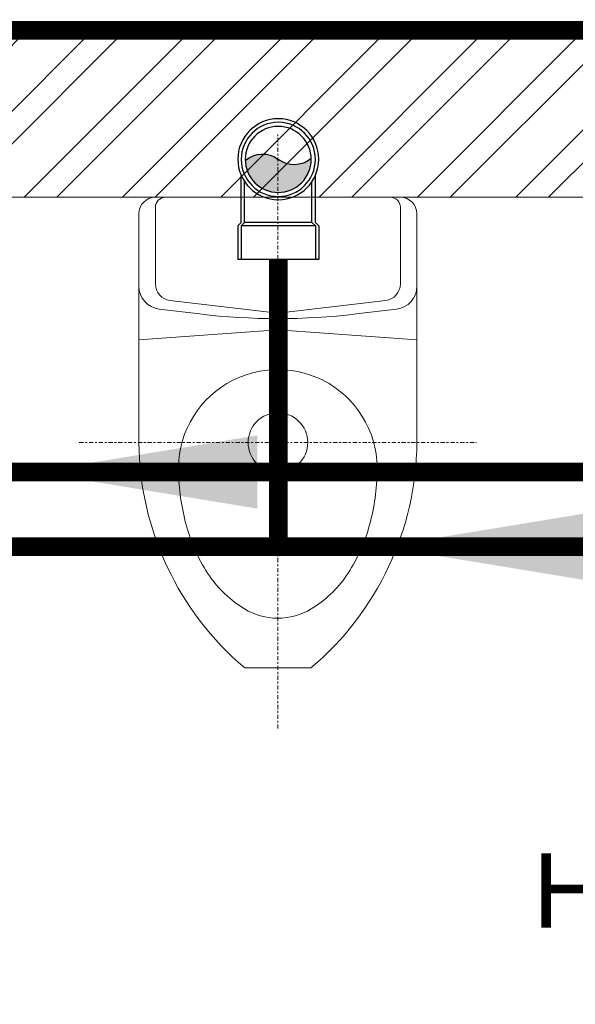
# Model space of a CAD drawing. Header units: inches. Extents: x 105152 to 158499, y 12149 to 30915.
# Tile 301 of 339: x 123961 to 123991, y 29441 to 29494. Entities that reach past the tile are written whole.
import ezdxf

# ---------------------------------------------------------------- set-up
doc = ezdxf.new("R2010")
doc.units = ezdxf.units.IN
doc.header["$MEASUREMENT"] = 0
doc.linetypes.add('CENTER', pattern=[50.79999999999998, 31.75, -6.349999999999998, 6.349999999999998, -6.349999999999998])
for name, color, linetype, lineweight in [('FLOOR RAISE', 4, 'Continuous', 5), ('PP- 75DIA Soil Waste Sewer pipe', 90, 'Continuous', 9), ('PP-Soil Pipe', 1, 'Continuous', 25), ('PP-SPRINKLER PIPE', 1, 'Continuous', 0), ('PP-SWP', 1, 'Continuous', 25)]:
    doc.layers.add(name, color=color, linetype=linetype, lineweight=lineweight)
doc.layers.add('PD_025_TEXT', color=61, linetype='Continuous')
doc.layers.add('PD_BASE', color=8, linetype='Continuous', transparency=0.5)
doc.styles.get("Standard").update_dxf_attribs({"font": 'arial.ttf', "height": 6})
doc.styles.add('style1', font='arial.ttf', dxfattribs={"height": 500})
doc.dimstyles.new('ISO-10', dxfattribs={"dimtxt": 6, "dimasz": 0.5, "dimexe": 1.25, "dimexo": 0.625, "dimtad": 1, "dimtoh": 1, "dimdec": 1, "dimlunit": 4, "dimtxsty": 'Standard', "dimblk": 'ARCHTICK', "dimcen": 2.5, "dimclrt": 3, "dimadec": 0, "dimazin": 0, "dimtfac": 1, "dimtdec": 1, "dimtmove": 1, "dimatfit": 3, "dimfxl": 1, "dimarcsym": 0})

# ---------------------------------------------------------------- blocks, each defined once
blk = doc.blocks.new('XI')
at = {"color": 251, "linetype": 'CENTER', "lineweight": 5, "ltscale": 0.2}
for points in [[(-370, 300), (-370, -300)], [(-801.6672315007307, 0), (94.80705484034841, 0)]]:
    blk.add_lwpolyline(points, dxfattribs=at)
at = {"color": 251, "lineweight": 5}
for points in [[(-134.0254419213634, -210), (-370, -210, -0.2184915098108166), (-710, -49.99999999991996), (-710, 50, -0.2184915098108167), (-370, 210), (-134.0254419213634, 210)], [(0, 170, 0.414213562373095), (-14.99999999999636, 185), (-130.7758500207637, 185, 0.3799194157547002), (-155.6005568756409, 162.9553222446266), (-175, 0), (-155.6005568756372, -162.9553222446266, 0.3799194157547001), (-130.7758500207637, -185), (-15, -185, 0.4142135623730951), (0, -170)]]:
    blk.add_lwpolyline(points, format="xyb", dxfattribs=at)
blk.add_lwpolyline([(-214.9617833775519, 210), (-199.9617833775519, -2.18279e-11), (-214.9617833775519, -210)], dxfattribs=at)
for points in [[(0, -185.0000000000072), (0, 184.9999999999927, 0.4142135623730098), (-24.99999999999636, 210), (-134.0254419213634, 210, 0.3799194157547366), (-168.7800315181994, 179.1374511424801), (-176.0329554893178, 118.2128897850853, 0.0593143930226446), (-176.0329554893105, -118.212889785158), (-168.7800315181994, -179.1374511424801, 0.3799194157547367), (-134.0254419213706, -210), (-25, -210, 0.4142135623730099)], [(-417.5231746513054, 150.0579086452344, -1.051391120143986), (-417.5231746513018, -150.0579086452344, -0.0603348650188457), (-499.3898118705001, -137.1096117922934, -0.0813859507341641), (-571.1504909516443, -103.3434854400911, -0.1069708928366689), (-620.9777281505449, -50.4386520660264, -0.13641646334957), (-635, 0, -0.1364164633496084), (-620.9777281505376, 50.43865206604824, -0.1069708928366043), (-571.1504909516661, 103.3434854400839, -0.0813859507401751), (-499.3898118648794, 137.1096117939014, -0.0603348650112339)]]:
    blk.add_lwpolyline(points, format="xyb", close=True, dxfattribs=at)
blk.add_circle((-370, 0), 45, dxfattribs=at)
blk = doc.blocks.new('FIRST FLOOR AR PLAN')
at = {"layer": 'PD_BASE', "lineweight": 5}
for p, q in [((124283.9915017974, 21602.49848516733), (123501.7415017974, 21602.49848516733)), ((124087.4915017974, 21593.49848516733), (123922.4915017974, 21593.49848516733))]:
    blk.add_line(p, q, dxfattribs=at)
at = {"layer": 'PD_BASE', "ltscale": 12, "xscale": 0.03571428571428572, "yscale": 0.03571428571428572, "zscale": 0.03571428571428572, "rotation": 90}
blk.add_blockref('XI', (123974.9915017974, 21593.49848516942), dxfattribs=at)
at = {"layer": 'PD_BASE', "insert": (123937.837685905, 21558.14780892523), "char_height": 4, "width": 128.4952190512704, "attachment_point": 1, "style": 'style1', "bg_fill": 2}
blk.add_mtext('\\pxqc;H. TOILET\\P6\' X 7\'5"', dxfattribs=at)
at = {"layer": 'PD_BASE', "lineweight": 5}
h = blk.add_hatch(dxfattribs=at)
h.set_pattern_fill('ANSI32', color=256, scale=10)
h.set_pattern_definition([(45, (123173.8410410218, 20768.24897553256), (-2.651650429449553, 2.651650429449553), []), (45, (123175.6088079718, 20768.24897553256), (-2.651650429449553, 2.651650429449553), [])])
h.paths.add_polyline_path([(123176.9915017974, 20810.99848516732), (123167.9915017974, 20810.99848516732), (123167.9915017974, 20729.49848516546), (123176.9915017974, 20729.49848516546)])
h.paths.add_polyline_path([(123538.4915017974, 20663.49848516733), (123368.9915017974, 20663.49848516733), (123368.9915017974, 20654.49848516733), (123538.4915017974, 20654.49848516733)])
h.paths.add_polyline_path([(123722.9915017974, 20663.49848516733), (123553.4915017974, 20663.49848516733), (123553.4915017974, 20654.49848516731), (123722.9915017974, 20654.49848516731)])
h.paths.add_polyline_path([(123176.9915017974, 21527.49848516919), (123167.9915017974, 21527.49848516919), (123167.9915017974, 21445.99848516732), (123176.9915017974, 21445.99848516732)])
h.paths.add_polyline_path([(123176.9915017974, 21430.99848516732), (123167.9915017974, 21430.99848516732), (123167.9915017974, 21290.99848516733), (123176.9915017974, 21290.99848516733)])
h.paths.add_polyline_path([(123176.9915017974, 21275.99848516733), (123167.9915017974, 21275.99848516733), (123167.9915017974, 21135.99848516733), (123176.9915017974, 21135.99848516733)])
h.paths.add_polyline_path([(123176.9915017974, 21120.99848516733), (123167.9915017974, 21120.99848516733), (123167.9915017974, 20980.99848516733), (123176.9915017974, 20980.99848516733)])
h.paths.add_polyline_path([(123176.9915017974, 20965.99848516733), (123167.9915017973, 20965.99848516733), (123167.9915017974, 20825.99848516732), (123176.9915017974, 20825.99848516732)])
h.paths.add_polyline_path([(124268.9915017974, 21602.49848516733), (124102.4915017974, 21602.49848516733), (124102.4915017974, 21593.49848516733), (124268.9915017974, 21593.49848516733)])
h.paths.add_polyline_path([(124087.4915017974, 21602.49848516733), (123922.4915017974, 21602.49848516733), (123922.4915017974, 21593.49848516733), (124087.4915017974, 21593.49848516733)])
h.paths.add_polyline_path([(123907.4915017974, 21602.49848516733), (123737.9915017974, 21602.49848516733), (123737.9915017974, 21593.49848516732), (123907.4915017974, 21593.49848516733)])
h.paths.add_polyline_path([(123722.9915017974, 21602.49848516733), (123553.4915017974, 21602.49848516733), (123553.4915017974, 21593.49848516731), (123722.9915017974, 21593.49848516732)])
h.paths.add_polyline_path([(123353.9915017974, 21602.49848516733), (123242.9915017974, 21602.49848516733), (123242.9915017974, 21593.4984851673), (123353.9915017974, 21593.49848516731)])
h.paths.add_polyline_path([(123227.9915017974, 21602.49848516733), (123167.9915017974, 21602.49848516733), (123167.9915017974, 21542.49848516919), (123176.9915017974, 21542.49848516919), (123176.9915017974, 21593.4984851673), (123227.9915017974, 21593.4984851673)])
h.paths.add_polyline_path([(123176.9915017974, 20714.49848516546), (123167.9915017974, 20714.49848516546), (123167.9915017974, 20654.49848516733), (123227.9915017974, 20654.49848516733), (123227.9915017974, 20663.49848516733), (123176.9915017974, 20663.49848516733)])
h.paths.add_polyline_path([(123353.9915017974, 20663.49848516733), (123242.9915017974, 20663.49848516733), (123242.9915017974, 20654.49848516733), (123353.9915017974, 20654.49848516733)])
h.paths.add_polyline_path([(123762.7415017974, 20663.49848516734), (123737.9915017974, 20663.49848516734), (123737.9915017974, 20654.49848516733), (123762.7415017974, 20654.49848516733)])
h.paths.add_polyline_path([(123907.4915017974, 20663.49848516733), (123882.7415017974, 20663.49848516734), (123882.7415017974, 20654.49848516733), (123907.4915017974, 20654.49848516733)])
h.paths.add_polyline_path([(123944.9915017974, 20663.49848516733), (123922.4915017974, 20663.49848516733), (123922.4915017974, 20654.49848516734), (123944.9915017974, 20654.49848516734)])
h.paths.add_polyline_path([(124087.4915017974, 20663.49848516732), (124064.9915017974, 20663.49848516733), (124064.9915017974, 20654.49848516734), (124087.4915017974, 20654.49848516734)])
h.paths.add_polyline_path([(124124.9915017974, 20663.49848516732), (124102.4915017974, 20663.49848516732), (124102.4915017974, 20654.49848516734), (124124.9915017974, 20654.49848516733)])
h.paths.add_polyline_path([(124268.9915017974, 20663.49848516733), (124244.9915017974, 20663.49848516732), (124244.9915017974, 20654.49848516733), (124268.9915017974, 20654.49848516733)])
h.paths.add_polyline_path([(124283.9915017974, 20672.49848516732), (124274.9915017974, 20672.49848516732)])
h.paths.add_polyline_path([(124283.9915017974, 20810.99848516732), (124274.9915017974, 20810.99848516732), (124274.9915017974, 20672.49848516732), (124283.9915017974, 20672.49848516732)])
h.paths.add_polyline_path([(124283.9915017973, 20965.99848516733), (124274.9915017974, 20965.99848516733), (124274.9915017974, 20825.99848516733), (124283.9915017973, 20825.99848516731)])
h.paths.add_polyline_path([(124283.9915017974, 21275.99848516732), (124274.9915017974, 21275.99848516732), (124274.9915017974, 20980.99848516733), (124283.9915017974, 20980.99848516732)])
h.paths.add_polyline_path([(124283.9915017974, 21584.49848516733), (124274.9915017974, 21584.49848516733), (124274.9915017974, 21445.99848516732), (124283.9915017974, 21445.99848516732)])
h.paths.add_polyline_path([(124265.9915017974, 21442.99848516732), (124160.9915017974, 21442.99848516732), (124160.9915017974, 21433.99848516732), (124265.9915017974, 21433.99848516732)])
h.paths.add_polyline_path([(124160.9915017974, 21430.99848516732), (124151.9915017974, 21430.99848516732), (124151.9915017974, 21352.99848516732), (124160.9915017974, 21352.99848516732)])
h.paths.add_polyline_path([(124151.9915017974, 21442.99848516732), (124079.9915017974, 21442.99848516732), (124079.9915017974, 21433.99848516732), (124151.9915017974, 21433.99848516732)])
h.paths.add_polyline_path([(124079.9915017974, 21430.99848516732), (124070.9915017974, 21430.99848516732), (124070.9915017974, 21352.99848516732), (124079.9915017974, 21352.99848516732)])
h.paths.add_polyline_path([(124070.9915017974, 21442.99848516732), (123989.9915017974, 21442.99848516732), (123989.9915017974, 21340.99848516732), (124016.9915017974, 21340.99848516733), (124016.9915017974, 21349.99848516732), (123998.9915017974, 21349.99848516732), (123998.9915017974, 21433.99848516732), (124070.9915017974, 21433.99848516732)])
h.paths.add_polyline_path([(124070.9915017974, 21349.99848516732), (124052.9915017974, 21349.99848516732), (124052.9915017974, 21340.99848516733), (124070.9915017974, 21340.99848516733)], flags=17)
h.paths.add_polyline_path([(124097.9915017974, 21349.99848516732), (124079.9915017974, 21349.99848516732), (124079.9915017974, 21340.99848516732), (124097.9915017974, 21340.99848516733)])
h.paths.add_polyline_path([(124151.9915017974, 21349.99848516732), (124133.9915017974, 21349.99848516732), (124133.9915017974, 21340.99848516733), (124151.9915017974, 21340.99848516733)])
h.paths.add_polyline_path([(124160.9915017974, 21340.99848516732), (124151.9915017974, 21340.99848516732), (124151.9915017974, 21277.99848516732), (124160.9915017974, 21277.99848516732)])
h.paths.add_polyline_path([(124283.9915017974, 21291.99848516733), (124274.9915017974, 21291.99848516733), (124274.9915017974, 21290.99848516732), (124283.9915017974, 21290.99848516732)])
h.paths.add_polyline_path([(124283.9915017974, 21430.99848516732), (124274.9915017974, 21430.99848516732), (124274.9915017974, 21411.99848516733), (124283.9915017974, 21411.99848516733)])
h.paths.add_polyline_path([(123405.7415017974, 21593.49848516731), (123405.7415017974, 21602.49848516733), (123368.9915017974, 21602.49848516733), (123368.9915017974, 21593.49848516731)])
h.paths.add_polyline_path([(123501.7415017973, 21602.49848516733), (123501.7415017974, 21593.49848516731), (123538.4915017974, 21593.49848516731), (123538.4915017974, 21602.49848516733)])
blk = doc.blocks.new('PP-WC CONNECTOR BEND')
at = {"lineweight": 30}
h = blk.add_hatch(color=256, dxfattribs=at)
edge = h.paths.add_edge_path()
edge.add_ellipse((-79.84568734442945, 16.06918967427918), major_axis=(19.39290396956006, 18.32186724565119), ratio=1, start_angle=96.33861705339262, end_angle=173.6613829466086, ccw=False)
edge.add_ellipse((-101.1428493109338, 0.0003864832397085), major_axis=(22.89194586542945, -24.23013451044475), ratio=0.9999999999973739, start_angle=-45.00000000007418, end_angle=134.9999999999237, ccw=False)
edge.add_ellipse((-122.4400112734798, -16.0684167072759), major_axis=(18.3218672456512, -19.39290396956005), ratio=1, start_angle=6.33861705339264, end_angle=83.66138294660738)
at = {"linetype": 'Continuous'}
for p, q in [((-34.09090909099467, 40.90909090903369), (-37.50000000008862, 37.49999999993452)), ((-34.09090909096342, 40.90909090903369), (-5.70708e-11, 40.90909090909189)), ((5.72413e-11, -40.90909090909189), (-5.70708e-11, 40.90909090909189)), ((-37.50000000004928, 37.49999999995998), (-84.90057435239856, 37.49999999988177)), ((-37.49999999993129, -37.50000000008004), (-84.90057435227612, -37.50000000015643)), ((-34.09090909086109, -40.90909090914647), (-37.4999999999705, -37.50000000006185)), ((-34.09090909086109, -40.90909090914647), (5.72413e-11, -40.90909090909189))]:
    blk.add_line(p, q, dxfattribs=at)
at = {"linetype": 'Continuous', "ltscale": 0.005}
for p, q in [((-37.50000000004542, 34.09090909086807), (-78.63664915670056, 34.09090909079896)), ((-34.09090909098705, 37.49999999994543), (-37.50000000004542, 34.09090909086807)), ((-37.49999999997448, -34.09090909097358), (-37.50000000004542, 34.09090909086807)), ((-34.09090909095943, 37.49999999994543), (-6.89511e-11, 37.5)), ((-34.09090909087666, -37.50000000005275), (-34.09090909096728, 37.49999999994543)), ((-37.49999999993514, -34.09090909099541), (-78.63664915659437, -34.09090909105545)), ((-34.09090909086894, -37.50000000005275), (-37.49999999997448, -34.09090909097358)), ((-34.09090909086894, -37.50000000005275), (4.14389e-11, -37.5))]:
    blk.add_line(p, q, dxfattribs=at)
at = {"linetype": 'Continuous'}
blk.add_circle((-101.2499999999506, -1.69166e-10), 40.90909090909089, dxfattribs=at)
at = {"lineweight": 30}
for radius in [37.50049768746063, 33.33377572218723]:
    blk.add_circle((-101.1428493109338, 0.0003864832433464), radius, dxfattribs=at)
for centre, start, end in [((-79.84568734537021, 16.06918967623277), 139.7119494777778, 217.0347153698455), ((-122.4400112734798, -16.0684167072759), 319.7119494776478, 37.03471536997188)]:
    blk.add_arc(centre, 26.67912186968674, start, end, dxfattribs=at)
blk = doc.blocks.new('_ArchTick')
at = {"color": 0, "linetype": 'ByBlock', "const_width": 0.15}
blk.add_lwpolyline([(-0.5, -0.5), (0.5, 0.5)], dxfattribs=at)
blk = doc.blocks.new('zw$4BE2')
at = {"layer": 'FLOOR RAISE', "const_width": 0.9999999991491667}
blk.add_lwpolyline([(-745.499999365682, 0), (0, 0), (5.820766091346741e-11, -156.4999998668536), (-17.99999998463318, -156.4999998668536), (-17.99999998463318, -159.4999998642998), (-293.9999997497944, -159.4999998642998), (-293.9999997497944, -261.4999997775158), (-382.4999996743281, -261.4999997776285), (-530.999999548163, -261.4999997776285), (-530.999999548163, -327.9999997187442), (-746.9999993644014, -327.999999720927), (-746.9999993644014, -309.9999997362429), (-745.499999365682, -309.9999997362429), (-745.499999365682, 0)], dxfattribs=at)
at = {"layer": 'PP- 75DIA Soil Waste Sewer pipe', "ltscale": 0.015}
blk.add_lwpolyline([(-340.2597786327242, -13.73303179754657, 0.9999999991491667, 0.9999999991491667, 0), (-340.2597786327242, -23.8017842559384, 0.9999999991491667, 0.9999999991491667, 0), (-29.14552351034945, -23.8017842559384, 0.9999999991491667, 0.9999999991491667, 0), (-23.02867629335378, -17.68493703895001, 0.9999999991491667, 0.9999999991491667, 0)], format="xyseb", dxfattribs=at)
at = {"layer": 'PP-Soil Pipe', "color": 1, "ltscale": 0.015, "const_width": 0.9999999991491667}
blk.add_lwpolyline([(-308.9780705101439, -12.35043108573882), (-308.978070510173, -27.83003020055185)], dxfattribs=at)
at = {"layer": 'PP-Soil Pipe', "color": 1, "ltscale": 0.015}
blk.add_lwpolyline([(-18.22718960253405, -27.83003020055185, 0.9999999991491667, 0.9999999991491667, 0), (-334.6323133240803, -27.83003020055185, 1, 1, 0), (-334.6323133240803, -13.87857999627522, 1, 1, 0)], format="xyseb", dxfattribs=at)
at = {"layer": 'PP-SWP', "xscale": -0.05333333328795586, "yscale": 0.05333333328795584, "zscale": 0.05333333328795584, "rotation": 89.99997918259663}
blk.add_blockref('PP-WC CONNECTOR BEND', (-308.9780705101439, -12.35043108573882), dxfattribs=at)
at = {"layer": 'PP- 75DIA Soil Waste Sewer pipe', "ltscale": 0.015}
blk.add_leader([(-322.1048840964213, -23.8017842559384), (-289.2248971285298, -23.8017842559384)], dimstyle='ISO-10', override={"dimasz": 12, "dimgap": 0.625, "dimtad": 0}, dxfattribs=at)
at = {"layer": 'PP-Soil Pipe', "color": 1, "lineweight": 5, "ltscale": 0.015}
blk.add_leader([(-303.3498703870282, -27.83003020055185), (-270.4698834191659, -27.83003020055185)], dimstyle='ISO-10', override={"dimasz": 12, "dimgap": 0.625, "dimtad": 0}, dxfattribs=at)

msp = doc.modelspace()

# ---------------------------------------------------------------- block references
at = {"layer": 'PD_025_TEXT'}
msp.add_blockref('FIRST FLOOR AR PLAN', (0, 7890.650291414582), dxfattribs=at)

# ---------------------------------------------------------------- next in the draw order: block references
msp.add_blockref('zw$4BE2', (124283.9915017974, 29493.14877658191), dxfattribs=at)

# ---------------------------------------------------------------- next in the draw order: linework, layer by layer
at = {"layer": 'PP-SPRINKLER PIPE'}
msp.add_circle((124551.2389709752, 29172.99441664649), 1741.724416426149, dxfattribs=at)

doc.saveas('drawing.dxf')
